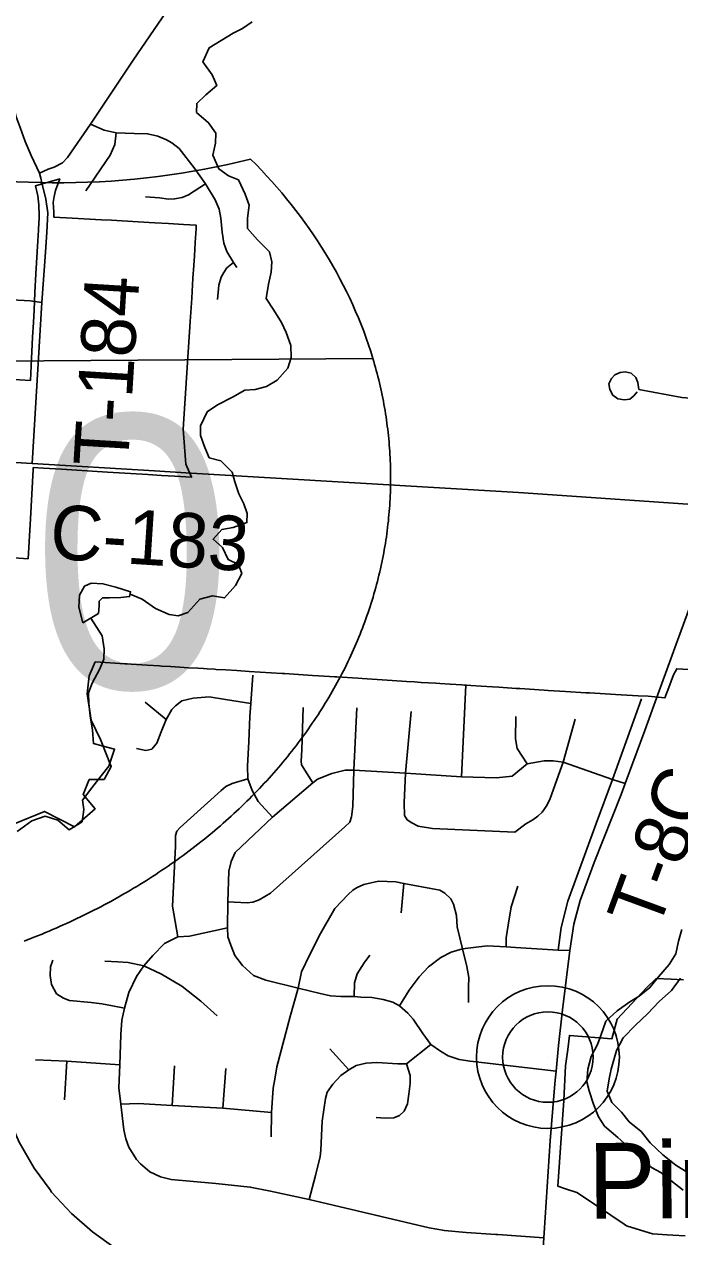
# Model space of a CAD drawing. Extents: x 114604 to 551442, y 316898 to 567001.
# Drawn here: x 232361 to 235967, y 431073 to 437747 of the extents above; entities that cross this region are included whole.
import ezdxf

# ---------------------------------------------------------------- set-up
doc = ezdxf.new("R2010")
doc.units = 0
for name, color, linetype in [('_CIVIL_CONSTRUCTION', 7, 'Continuous'), ('DV_X_County_Line', 7, 'Continuous'), ('GE_P_Alignment', 7, 'Continuous'), ('GE_P_Alignment_1000_Cardinal_Points', 7, 'Continuous'), ('GE_P_Alignment_100_Cardinal_Points', 7, 'Continuous'), ('GE_P_Alignment_100_Stations', 7, 'Continuous'), ('GE_P_Alignment_500_Bearings', 7, 'Continuous'), ('GE_P_Alignment_500_Cardinal_Points', 7, 'Continuous'), ('GE_X_Alignment', 7, 'Continuous'), ('MT_X_Edge_Line', 7, 'Continuous'), ('PM_P_Cells', 7, 'Continuous'), ('PM_P_CL_Double_Solid', 7, 'Continuous'), ('PM_P_Crosswalk', 7, 'Continuous'), ('PM_X_Dotted_Line', 7, 'Continuous')]:
    doc.layers.add(name, color=color, linetype=linetype)

msp = doc.modelspace()

# ---------------------------------------------------------------- linework, layer by layer
at = {"layer": 'DV_X_County_Line'}
for points in [[(235978.5, 432763.3), (235960.6, 432699.1), (235944.7, 432630.9), (235908.8, 432570.6), (235850.9, 432504.3), (235803, 432444.1), (235743, 432397.8), (235693, 432365.6), (235623, 432317.3), (235561.1, 432259), (235533.2, 432180.7), (235515.3, 432130.6), (235479.4, 432064.3), (235461.5, 431996.1), (235455.7, 431925.9), (235467.8, 431875.9), (235492, 431801.8), (235520.3, 431733.7), (235552.4, 431681.6), (235626.7, 431619.7), (235680.8, 431569.7), (235749.1, 431505.8), (235811.3, 431453.8), (235863.4, 431425.9), (235917.6, 431381.9), (235985.8, 431330)], [(235971.1, 432496.6), (235921.2, 432428.3), (235853.2, 432368), (235789.3, 432299.7), (235723.3, 432237.4), (235655.4, 432167), (235619.5, 432098.8), (235603.6, 432046.6), (235589.7, 431994.5), (235577.8, 431942.3), (235568, 431874.1), (235594.2, 431812.1), (235646.4, 431758.1), (235688.5, 431706.1), (235754.8, 431652.1), (235805, 431590.1), (235873.2, 431524.1), (235945.5, 431466.2), (236013.7, 431424.3)]]:
    msp.add_lwpolyline(points, dxfattribs=at)
at = {"layer": 'GE_P_Alignment'}
msp.add_line((234278.7, 435907.7), (228839.7, 435868.5), dxfattribs=at)
msp.add_line((234278.7, 435907.7), (228839.7, 435868.5), dxfattribs=at)
msp.add_lwpolyline([(232360.8, 432700.4), (232400.2, 432715.6), (232419.8, 432723.4), (232439.4, 432731.3), (232458.9, 432739.2), (232478.3, 432747.3), (232497.7, 432755.4), (232517.1, 432763.7), (232536.4, 432772), (232555.6, 432780.5), (232574.8, 432789), (232593.9, 432797.7), (232612.9, 432806.4), (232631.9, 432815.3), (232650.9, 432824.2), (232669.7, 432833.3), (232688.5, 432842.4), (232707.3, 432851.7), (232726, 432861), (232744.6, 432870.4), (232763.1, 432880), (232781.6, 432889.6), (232800, 432899.3), (232818.3, 432909.1), (232836.6, 432919), (232854.8, 432929), (232872.9, 432939.1), (232890.9, 432949.3), (232908.9, 432959.6), (232926.8, 432970), (232944.6, 432980.4), (232962.4, 432991), (232980, 433001.7), (232997.6, 433012.4), (233015.1, 433023.2), (233032.6, 433034.2), (233049.9, 433045.2), (233067.2, 433056.3), (233084.3, 433067.5), (233101.4, 433078.8), (233118.5, 433090.1), (233135.4, 433101.6), (233152.2, 433113.2), (233169, 433124.8), (233185.6, 433136.5), (233202.2, 433148.3), (233218.7, 433160.2), (233235.1, 433172.2), (233251.4, 433184.3), (233267.6, 433196.4), (233283.7, 433208.6), (233299.8, 433221), (233315.7, 433233.4), (233331.5, 433245.8), (233347.3, 433258.4), (233362.9, 433271.1), (233378.5, 433283.8), (233393.9, 433296.6), (233409.3, 433309.5), (233424.6, 433322.4), (233439.7, 433335.5), (233454.8, 433348.6), (233469.7, 433361.8), (233484.6, 433375.1), (233499.3, 433388.4), (233513.9, 433401.8), (233528.5, 433415.3), (233542.9, 433428.9), (233557.2, 433442.6), (233571.5, 433456.3), (233585.6, 433470.1), (233599.6, 433484), (233613.5, 433497.9), (233627.3, 433511.9), (233641, 433526), (233654.5, 433540.2), (233668, 433554.4), (233681.3, 433568.7), (233694.6, 433583), (233707.7, 433597.5), (233720.7, 433611.9), (233733.6, 433626.5), (233746.4, 433641.1), (233759, 433655.8), (233771.6, 433670.6), (233784, 433685.4), (233796.3, 433700.3), (233808.5, 433715.2), (233820.6, 433730.2), (233832.5, 433745.3), (233844.4, 433760.4), (233856.1, 433775.6), (233867.7, 433790.8), (233879.2, 433806.1), (233890.5, 433821.5), (233901.8, 433836.9), (233912.9, 433852.3), (233923.9, 433867.9), (233934.7, 433883.4), (233945.5, 433899.1), (233956.1, 433914.7), (233966.6, 433930.5), (233977, 433946.3), (233987.2, 433962.1), (233997.3, 433978), (234007.3, 433993.9), (234017.2, 434009.9), (234026.9, 434026), (234036.5, 434042), (234046, 434058.2), (234055.4, 434074.3), (234064.6, 434090.6), (234073.7, 434106.8), (234082.6, 434123.1), (234091.5, 434139.5), (234100.2, 434155.9), (234108.7, 434172.3), (234117.2, 434188.8), (234125.5, 434205.3), (234133.7, 434221.8), (234141.7, 434238.4), (234149.6, 434255), (234157.4, 434271.7), (234165.1, 434288.4), (234172.6, 434305.1), (234180, 434321.9), (234187.2, 434338.7), (234194.3, 434355.6), (234201.3, 434372.4), (234208.2, 434389.3), (234214.9, 434406.3), (234221.5, 434423.2), (234227.9, 434440.2), (234234.2, 434457.2), (234240.4, 434474.3), (234246.4, 434491.3), (234252.3, 434508.4), (234258.1, 434525.5), (234263.7, 434542.7), (234269.2, 434559.9), (234274.6, 434577.1), (234279.8, 434594.3), (234284.9, 434611.5), (234289.8, 434628.8), (234294.6, 434646), (234299.3, 434663.3), (234303.8, 434680.6), (234308.2, 434698), (234312.5, 434715.3), (234316.6, 434732.7), (234320.6, 434750), (234324.4, 434767.4), (234328.1, 434784.8), (234331.7, 434802.2), (234335.1, 434819.7), (234338.4, 434837.1), (234341.6, 434854.6), (234344.6, 434872), (234347.5, 434889.5), (234350.3, 434907), (234352.9, 434924.4), (234355.3, 434941.9), (234357.7, 434959.4), (234359.9, 434976.9), (234361.9, 434994.4), (234363.9, 435011.9), (234365.6, 435029.4), (234367.3, 435046.9), (234368.8, 435064.4), (234370.2, 435081.9), (234371.4, 435099.5), (234372.5, 435117), (234373.5, 435134.5), (234374.3, 435152), (234375, 435169.5), (234375.5, 435187), (234376, 435204.4), (234376.2, 435221.9), (234376.4, 435239.4), (234376.4, 435256.9), (234376.3, 435274.3), (234376, 435291.8), (234375.6, 435309.2), (234375.1, 435326.6), (234374.4, 435344.1), (234373.6, 435361.5), (234372.7, 435378.8), (234371.6, 435396.2), (234370.4, 435413.6), (234369.1, 435430.9), (234367.6, 435448.3), (234366, 435465.6), (234364.3, 435482.9), (234362.4, 435500.2), (234360.4, 435517.4), (234358.3, 435534.7), (234356, 435551.9), (234353.6, 435569.1), (234351.1, 435586.3), (234348.4, 435603.4), (234345.6, 435620.6), (234342.7, 435637.7), (234339.7, 435654.8), (234336.5, 435671.8), (234333.2, 435688.9), (234329.8, 435705.9), (234326.2, 435722.9), (234322.5, 435739.8), (234318.7, 435756.8), (234314.8, 435773.7), (234310.7, 435790.5), (234306.5, 435807.4), (234302.2, 435824.2), (234297.7, 435841), (234293.1, 435857.7), (234288.4, 435874.4), (234283.6, 435891.1), (234278.7, 435907.7)], dxfattribs=at)
for centre, ratio, start_param, end_param in [((232559.2, 439686.9), 0.800001, 4.415841, 5.008936), ((230860.7, 435240.3), 0.8, 0.230566, 0.669003)]:
    msp.add_ellipse(centre, major_axis=(3515.7, 25.4), ratio=ratio, start_param=start_param, end_param=end_param, dxfattribs=at)
at = {"layer": 'GE_P_Alignment_1000_Cardinal_Points'}
for p, q in [((234765.5, 433603.6), (234789.4, 434109.4)), ((233026.6, 434015.2), (233141.2, 433919.2)), ((234173.7, 433640.6), (234190.4, 433983.7)), ((234459, 433624.5), (234489.2, 433963.3)), ((235325.6, 433684.6), (235392.4, 433921.3)), ((234434.5, 432856), (234449.7, 433017.9)), ((233824.7, 432285.4), (233867, 432441.8)), ((234146.2, 431991.9), (234041.5, 432108)), ((232581.7, 431826.7), (232595.8, 432038.7)), ((233175, 431795.4), (233187.6, 432013.1)), ((233453.8, 431780.4), (233469.3, 431998.1)), ((234966.1, 431084.5), (235218.7, 431067.5))]:
    msp.add_line(p, q, dxfattribs=at)
for points in [[(232458.5, 436873.7), (232452, 436899.8), (232445, 436928.2)], [(232405.3, 435329.9), (232458.2, 436215.1), (232478, 436493.4), (232485.8, 436603), (232491.1, 436709), (232480.4, 436785), (232458.5, 436873.7)], [(233726.9, 433382.6), (233648.6, 433468.2), (233615, 433528.7), (233591.4, 433593.1), (233589.9, 433663.4), (233597, 433799.8), (233602, 433936.3), (233607, 434008.1), (233617.8, 434165)], [(232978.5, 433760.7), (233030.6, 433750.2), (233062.8, 433756), (233091.2, 433789.9), (233113.7, 433851.9), (233141.2, 433919.2), (233172.8, 433975.9), (233193.1, 433995.8), (233227.4, 434023.6), (233289.7, 434037.2), (233378, 434044.5), (233468.3, 434029.7), (233607, 434008.1)], [(235298.4, 432649.7), (235315.2, 432774.5), (235351.1, 432920.9), (235506.8, 433348.3), (235596.3, 433590.3), (235756.3, 434033.3)], [(233947.7, 433571.8), (233887, 433671), (233885.1, 433691.1), (233887.6, 433753.3), (233895.4, 433986.1)], [(235126.9, 433675.4), (235071.7, 433759.8), (235064.1, 433814.1), (235065, 433936.5)], [(233479.3, 432772.6), (233481.8, 432917.3), (233487.2, 433086.1), (233499.6, 433138.2), (233522.1, 433188.2), (233726.9, 433382.6), (233947.7, 433571.8), (233974.7, 433592.1), (234053.2, 433623.5), (234125.6, 433641), (234173.7, 433640.6), (234459, 433624.5), (234765.5, 433603.6), (234958.1, 433598.2), (235044.5, 433607.5), (235126.9, 433675.4), (235220.5, 433691.7), (235270.8, 433692.9), (235325.6, 433684.6), (235596.3, 433590.3), (235666.7, 433567.3)], [(233481.8, 432917.3), (233588.2, 432910.7), (233618.3, 432914.4), (233652.6, 432928.2), (233715.1, 432963.9), (234125.2, 433329.9), (234151.5, 433355.8), (234161.7, 433383.8), (234168.2, 433442), (234173.7, 433640.6)], [(234459, 433624.5), (234451.3, 433461.8), (234452.8, 433391.5), (234466.7, 433367.3), (234492.6, 433351), (234528.6, 433332.6), (234606.8, 433320), (235060.2, 433300.2), (235119.7, 433346.3), (235159.5, 433368.3), (235186.2, 433388.5), (235210.4, 433410.4), (235235.3, 433446.1), (235255, 433485.3), (235325.6, 433684.6)], [(233205.9, 432724.1), (233176.7, 432891.9), (233193.2, 433221), (233193.7, 433281.2), (233199.9, 433305.2), (233218.1, 433325.2), (233444.4, 433530.1), (233470.7, 433552), (233504.9, 433567.7), (233591.4, 433593.1)], [(233867, 432441.8), (233886.3, 432532), (233932.3, 432627.4), (233989.9, 432741.2), (234068.9, 432880.2), (234142.5, 432956.4), (234168.7, 432980.2), (234192.9, 432996.1), (234229.2, 433011.9), (234309.6, 433029.3), (234405.7, 433026.2), (234449.7, 433017.9), (234646.4, 432980.4), (234674.3, 432964.1), (234708.2, 432933.8), (234722, 432903.5), (234739.6, 432841.7), (234741.8, 432778.3), (234771.8, 432657.7)], [(235012.6, 432668.4), (235011.7, 432718.5), (235022.2, 432788.7), (235039, 432888.9), (235076, 433003)], [(232908.2, 431661.5), (232891.9, 431801.9), (232882, 431892.7), (232887.5, 432019.5), (232892, 432185.9), (232898.5, 432264.2), (232912.3, 432331.1), (232937.2, 432418.1), (232977.8, 432505.1), (233018.7, 432563.7), (233068.2, 432621.8), (233133, 432687.5), (233205.9, 432724.1), (233269.7, 432726.6), (233479.3, 432772.6)], [(233479.3, 432772.6), (233481.3, 432724.2), (233496.7, 432677.6), (233518.8, 432621.1), (233562.5, 432566.4), (233621.3, 432511.8), (233689.9, 432485.5), (233867, 432441.8), (233988.9, 432411.9), (234046.6, 432399.7), (234102.5, 432395.2), (234175.8, 432395.7), (234212.5, 432391), (234273.4, 432388.9), (234335.2, 432379.3), (234389.5, 432364.7), (234424.7, 432344.1), (234471.7, 432304.4), (234501.1, 432270.5), (234553.4, 432191.6), (234598, 432131.9), (234651.6, 432094.8), (234693.1, 432068.9), (234754.1, 432048.5), (234814, 432038.5), (235286.7, 431984.6)], [(234424.7, 432344.1), (234479.1, 432430.4), (234532.8, 432504.2), (234584.9, 432558.8), (234652.9, 432609.3), (234708.6, 432638.9), (234771.8, 432657.7), (234908.4, 432674.6), (235012.6, 432668.4), (235063.9, 432664.5), (235298.4, 432649.7), (235362.6, 432648.4)], [(234805.6, 432361.9), (234805, 432446.1), (234806.3, 432500.3), (234795, 432561.1), (234771.8, 432657.7)], [(232517.8, 432595.6), (232505.3, 432558.5), (232504.2, 432511.6), (232511.7, 432461.9), (232539.1, 432410.9), (232576.2, 432385.5), (232610.5, 432373), (232730, 432362.5), (232786.9, 432354.4), (232846.8, 432343.4), (232912.3, 432331.1)], [(232805.1, 432590.6), (232874.9, 432585.4), (232933.2, 432581.6), (233018.7, 432563.7)], [(233018.7, 432563.7), (233115.7, 432517.4), (233228.5, 432451.4), (233331.5, 432369.7), (233421.7, 432289.3)], [(234175.8, 432395.7), (234178.6, 432469.9), (234192.4, 432520.1), (234230.4, 432581.2), (234261.8, 432622.3)], [(233718.5, 431622.4), (233721.9, 431757.2), (233731, 431890.6), (233739.4, 431939.9), (233750, 432009), (233824.7, 432285.4)], [(233928.7, 431278.2), (233963.7, 431410.2), (233988.7, 431515.4), (233992.7, 431548.8), (233999.8, 431708.7), (234017.3, 431834.2), (234027, 431868.5), (234059.2, 431912.9), (234102.3, 431960.7), (234146.2, 431991.9), (234187.8, 432014.7), (234241.8, 432028.4), (234300.2, 432032.2), (234415.3, 432023.8), (234464.5, 432024.2), (234598, 432131.9)], [(232422.2, 432046), (232595.8, 432038.7), (232887.5, 432019.5)], [(234296.6, 431729.5), (234349.1, 431726.5), (234393.3, 431727.7), (234424.9, 431739.6), (234450.6, 431763.9), (234469.5, 431804.9), (234476.6, 431858.4), (234483.6, 431916.8), (234483.3, 431960.1), (234464.5, 432024.2)], [(232891.9, 431801.9), (232987.2, 431806.9), (233175, 431795.4), (233453.8, 431780.4), (233721.9, 431757.2)], [(232908.2, 431661.5), (232919.4, 431611.6), (232936.4, 431566.1), (232978.2, 431499), (233000, 431474.8), (233052.6, 431429.3), (233110.1, 431402.1), (233169.6, 431388.8), (233414.6, 431366), (233603.9, 431346.7), (233715.8, 431324.2), (233928.7, 431278.2), (234588.6, 431121.7), (234672.4, 431106.6), (234792.6, 431095.7), (234956, 431085.2), (234966.1, 431084.5)]]:
    msp.add_lwpolyline(points, dxfattribs=at)
at = {"layer": 'GE_P_Alignment_100_Cardinal_Points'}
for points in [[(232445, 436928.2), (232491.8, 436948.8), (232526.2, 436961.1), (232570.7, 436983.5), (232599.7, 437012.9), (232726.2, 437196.4), (232959.8, 437548.7), (233760.8, 438721.9)], [(232445, 436928.2), (232398.7, 437024.8), (232365.3, 437101.3), (232337.9, 437179), (232316.8, 437237.3), (232294.2, 437332.1), (232267.7, 437474.3), (232258.4, 437569.2), (232256.8, 437624), (232257.5, 437704.3), (232268.7, 437833.4), (232279, 437919.9), (232299, 438019.9), (232323.9, 438116.3), (232332, 438167.4), (232340.6, 438322.1)], [(232726.2, 437196.4), (232800.7, 437164.1), (232866.5, 437148.7), (232965.2, 437145.8), (233039.4, 437143.9), (233095.5, 437130.9), (233142.9, 437111.5), (233172.2, 437094.8), (233212.5, 437062.7), (233294.9, 436957.1), (233358.7, 436868.2), (233411.7, 436780.8), (233433.6, 436728.6), (233441.7, 436679.4), (233450, 436602.4), (233459.6, 436542.4), (233475.4, 436496.3), (233511.2, 436436.5), (233529.9, 436407.4)], [(232699.6, 436829.8), (232834.5, 437026.8), (232859.7, 437085.4), (232866.5, 437148.7)], [(233027.3, 436796.8), (233105.1, 436792.4), (233154.5, 436785.1), (233188.3, 436785.3), (233229.9, 436793.3), (233265.2, 436809), (233358.7, 436868.2)], [(233424.9, 436231.1), (233432, 436311.2), (233444, 436354.4), (233459.3, 436380.7), (233476, 436405.5), (233511.2, 436436.5)], [(231495.8, 436417), (231562, 436410.6), (231606.6, 436400.7), (231655.8, 436380.5), (231769.4, 436306), (231808.4, 436277.7), (231858.7, 436257.6), (231910.1, 436248.8), (232154.5, 436238), (232393.1, 436224.9), (232458.2, 436215.1)], [(235733.6, 435724.6), (235715, 435701.9), (235692.5, 435684.1), (235662.4, 435678.9), (235626, 435684.9), (235599.5, 435704.8), (235581.7, 435736), (235577.7, 435767.4), (235591.3, 435797.6), (235610, 435817.8), (235640, 435830.5), (235666.3, 435834.5), (235700.3, 435826), (235725.5, 435802.3), (235735.8, 435776), (235742.3, 435737.2), (235978.5, 435692.5), (236047.6, 435687.9), (236207, 435675.3), (236279.8, 435673.3), (236327.5, 435667.4), (236443.5, 435626)]]:
    msp.add_lwpolyline(points, dxfattribs=at)
at = {"layer": 'GE_P_Alignment_100_Stations'}
for points in [[(232231.1, 434814.9), (232381.9, 434805), (232394.6, 435025.5), (232410.2, 435296.1), (232410.9, 435306.9), (232467.3, 435303.5), (232566.8, 435297.4), (232819.7, 435281.9), (233040.3, 435268.4), (233116.1, 435263.7), (233189.8, 435259.2), (233281.9, 435253.6), (233250.8, 435325.7), (233235, 435518.4), (233273.4, 436110.8), (233282, 436239.9), (233289.1, 436349.4), (233293.5, 436418.7), (233296.9, 436472.9), (233301.5, 436545.9), (233306.5, 436623.3), (233307.5, 436640.6), (233236.7, 436644.7), (233153.9, 436649.9), (233079.8, 436654.2), (232987.3, 436659.5), (232840.6, 436667.9), (232786.4, 436670.6), (232625.1, 436679.7), (232523.1, 436685.5), (232524.6, 436712.5), (232522.8, 436739.5), (232519.9, 436766.4), (232525.7, 436799.1), (232533.1, 436832.7), (232556.7, 436895.5), (232423.8, 436858.1), (232435, 436801.8), (232441.4, 436753.2), (232442, 436742.1), (232443.6, 436704.2), (232442.6, 436675.8), (232441.5, 436655.3), (232439.2, 436614.3), (232435.8, 436554), (232432.4, 436494), (232429.1, 436434.7), (232425.6, 436372.7), (232419.2, 436269.6), (232414.7, 436174), (232411.2, 436106), (232407, 436025.5), (232402.8, 435945.2), (232398.7, 435866.5), (232394.5, 435786.6), (232274.1, 435792.9)], [(236147.4, 434187.1), (235950.1, 434199.3), (235933.4, 434165.5), (235919.3, 434131.6), (235907.4, 434096.9), (235885.8, 434038.6), (235793, 434047.8), (235738.1, 434049.5), (235613.1, 434057.3), (235530, 434062.5), (235470.2, 434066.2), (235450.2, 434067.5), (235338.6, 434074.4), (235242.8, 434080.4), (235221, 434081.7), (235087.8, 434090), (235066.9, 434091.3), (234972.1, 434097.2), (234937.7, 434099.3), (234873.9, 434103.3), (234817.5, 434106.8), (234793.4, 434108.3), (234783.6, 434109.2), (234768.1, 434110.3), (234703.8, 434114.4), (234647.7, 434118), (234624.3, 434119.5), (234544.2, 434124.6), (234508.2, 434126.9), (234463.9, 434129.8), (234384.9, 434134.8), (234358.1, 434136.6), (234302.8, 434140.1), (234219.3, 434145.5), (234195.3, 434147), (234080, 434154.4), (234068.9, 434155.1), (233978.9, 434160.9), (233946.6, 434162.9), (233792.6, 434172.8), (233779.8, 434173.6), (233659.7, 434181.1), (233599.2, 434184.8), (233531.1, 434189), (233470.3, 434192.8), (233417.6, 434195.9), (233407.4, 434196.5), (233367.2, 434199), (233346.5, 434200.3), (233316.8, 434202.1), (233263.7, 434205.3), (233216.3, 434208.3), (233165.5, 434211.4), (233116, 434214.4), (233105.9, 434215), (233036.6, 434219.3), (232949.2, 434224.6), (232926.8, 434226), (232914, 434226.8), (232751.5, 434236.7), (232718.1, 434160.4), (232707.6, 434061.1), (232729.6, 433915.5), (232780.7, 433810.3), (232839.7, 433661.5), (232800.2, 433589.7), (232719, 433589.6), (232684.5, 433506.4), (232751.1, 433428.6), (232636.9, 433329.5), (232472.2, 433414.3), (232301.4, 433344.3)], [(235997.1, 431077.3), (235929.2, 431081.9), (235898.6, 431084), (235816.5, 431089.6), (235798.3, 431095.1), (235674.9, 431132.7), (235661.4, 431141.8), (235513.9, 431240.7), (235400.8, 431316.6), (235338.1, 431335.9), (235296.3, 431350.6), (235309.2, 431537.1), (235328.9, 431823.1), (235339.1, 432014.1), (235350.7, 432104.4), (235360.3, 432181.5), (235594.1, 432162.3), (235622.4, 432270.4), (235784.4, 432443.4), (235837, 432494.2), (235919, 432490.3), (235987.3, 432486.9)]]:
    msp.add_lwpolyline(points, dxfattribs=at)
at = {"layer": 'GE_P_Alignment_500_Bearings'}
for points in [[(235814.9, 433971.6), (235816.7, 433976.7), (235946.8, 434334.1), (236223.4, 435090.5), (236364.1, 435450.1), (236443.5, 435626), (236677.7, 436139), (236748.6, 436290.6), (236830.7, 436459.6), (236895.8, 436580.7), (236933.5, 436653.9), (236956.6, 436704.5), (236978.7, 436767.1), (237001.6, 436848.9), (237025.8, 436981), (237197.7, 438057), (237231.1, 438230), (237261.1, 438410.7), (237307.5, 438712.3), (237309.7, 438727.7)], [(231898.3, 435360.2), (232038.5, 435352), (232405.3, 435329.9), (233077.6, 435288.3)], [(233077.6, 435288.3), (233279.3, 435275.8), (235079.3, 435169.4), (236223.4, 435090.5)], [(235282.1, 431934.7), (235286.7, 431984.6), (235300.4, 432125.3), (235322.8, 432322.8), (235362.6, 432648.4), (235385, 432792.7), (235419.6, 432924), (235495.4, 433133.8), (235644.6, 433506.4), (235666.7, 433567.3), (235775.3, 433859.3), (235814.9, 433971.6)], [(235142.7, 429857.3), (235174.8, 430368.2), (235179.5, 430447.2), (235182, 430483), (235183.7, 430509.7), (235186.9, 430561.4), (235193.2, 430661.5), (235197.9, 430735.8), (235199.4, 430760.4), (235218.7, 431067.5), (235220.5, 431094.2), (235253.8, 431601.5), (235276.2, 431869.9), (235282.1, 431934.7)]]:
    msp.add_lwpolyline(points, dxfattribs=at)
at = {"layer": 'GE_P_Alignment_500_Cardinal_Points'}
msp.add_lwpolyline([(233083.6, 430896.5), (232994.2, 430935.9), (232927, 430972.2), (232862, 431010.9), (232736.8, 431099.1), (232620.9, 431200.2), (232511.8, 431318.9), (232503.6, 431330.2), (232415.4, 431450.4), (232333.4, 431594.1), (232267.7, 431745.1), (232220.6, 431901), (232193.2, 432059.4), (232178.1, 432261.8), (232174.4, 432482.4), (232139.4, 432482.5)], dxfattribs=at)
at = {"layer": 'GE_X_Alignment'}
for radius in [392.9, 249]:
    msp.add_circle((235241.8, 432062), radius, dxfattribs=at)
at = {"layer": 'MT_X_Edge_Line'}
for points in [[(232769.5, 434503.2), (232773.7, 434545.2), (232773.7, 434571.3), (232791.8, 434589.3), (232829.9, 434589.2), (232892, 434591), (232940.1, 434596.9), (232946.2, 434622.9), (232864.1, 434649.2), (232794, 434667.4), (232729.9, 434669.6), (232691.8, 434653.7), (232665.6, 434603.6), (232661.4, 434537.5), (232683.2, 434451.3)], [(232683.2, 434451.3), (232769.5, 434503.2)]]:
    msp.add_lwpolyline(points, dxfattribs=at)
at = {"layer": 'PM_P_Cells'}
for points in [[(233615.2, 437759.5), (233561, 437723.6), (233510.9, 437697.7), (233378.4, 437617.9), (233344.2, 437539.8), (233394.1, 437469.5), (233420, 437409.3), (233359.7, 437359.4), (233309.5, 437311.4), (233309.4, 437261.3), (233375.4, 437205), (233415.3, 437146.8), (233413.2, 437092.7), (233399, 437026.6), (233430.9, 436950.4), (233484.9, 436912.2), (233538.9, 436890), (233576.8, 436811.7), (233598.7, 436751.5), (233588.5, 436679.4), (233588.4, 436623.3), (233644.3, 436561), (233710.3, 436494.7)], [(233710.3, 436494.7), (233722.2, 436438.6), (233720, 436382.5), (233703.8, 436316.4), (233691.6, 436238.2), (233733.5, 436174), (233775.4, 436105.8), (233801.3, 436049.6), (233827.2, 435979.4), (233829.1, 435913.2), (233810.9, 435853.1), (233752.6, 435787.2), (233694.4, 435753.3), (233632.2, 435737.4), (233574.1, 435733.5), (233505.9, 435693.6), (233423.6, 435651.8), (233367.4, 435613.8), (233331.2, 435535.8), (233331, 435483.7), (233354.9, 435417.5), (233378.8, 435361.3), (233442.9, 435343.1), (233504.9, 435280.8), (233518.8, 435228.7), (233540.6, 435162.5), (233568.6, 435106.3), (233586.5, 435054.1), (233586.3, 435004), (233510.1, 434976.2), (233448, 434966.3), (233399.8, 434912.3), (233451.7, 434866.1), (233483.6, 434799.9), (233539.7, 434773.7), (233557.6, 434723.5), (233523.4, 434657.5), (233463.1, 434589.5), (233397, 434601.7), (233326.8, 434581.8), (233260.5, 434509.9), (233208.3, 434490), (233158.3, 434498.1), (233082.2, 434530.4), (233010.2, 434582.7), (232943.1, 434610)], [(232727.5, 434477.9), (232789.3, 434380.9), (232801.1, 434308.7), (232799, 434252.6), (232776.8, 434198.5), (232734.5, 434120.5), (232714.4, 434066.4), (232716.2, 434008.3), (232724, 433940.1), (232735.9, 433861.9), (232741.7, 433787.8), (232795.8, 433773.6), (232857.9, 433757.4), (232825.6, 433663.3), (232783.3, 433609.3), (232733.1, 433543.3), (232680.8, 433475.3), (232688.7, 433425.2), (232680.5, 433357.1), (232608.3, 433313.2), (232546.3, 433365.4), (232476.2, 433387.7), (232402, 433361.8), (232321.7, 433303.9)]]:
    msp.add_lwpolyline(points, dxfattribs=at)
at = {"layer": 'PM_X_Dotted_Line'}
msp.add_line((235241.8, 432062), (235241.8, 432062), dxfattribs=at)

# ---------------------------------------------------------------- texts
at = {"layer": '_CIVIL_CONSTRUCTION'}
msp.add_text('Pinhook', height=417.02, rotation=0.41484, dxfattribs=at).set_placement((235464.1, 431171.7))
at = {"layer": 'GE_P_Alignment'}
msp.add_text('270', height=1500.04, rotation=0.41347, dxfattribs=at).set_placement((230171.6, 434073.3))
at = {"layer": 'PM_P_CL_Double_Solid'}
msp.add_text('C-183', height=300.01, rotation=356.29017, dxfattribs=at).set_placement((232496.1, 434806.3))
at = {"layer": 'PM_P_Crosswalk'}
for s, rotation, p in [('T-184', 86.48886, (232930.7, 435307)), ('T-8C', 69.82881, (235844.2, 432747.9))]:
    msp.add_text(s, height=300.01, rotation=rotation, dxfattribs=at).set_placement(p)

doc.saveas('drawing.dxf')
